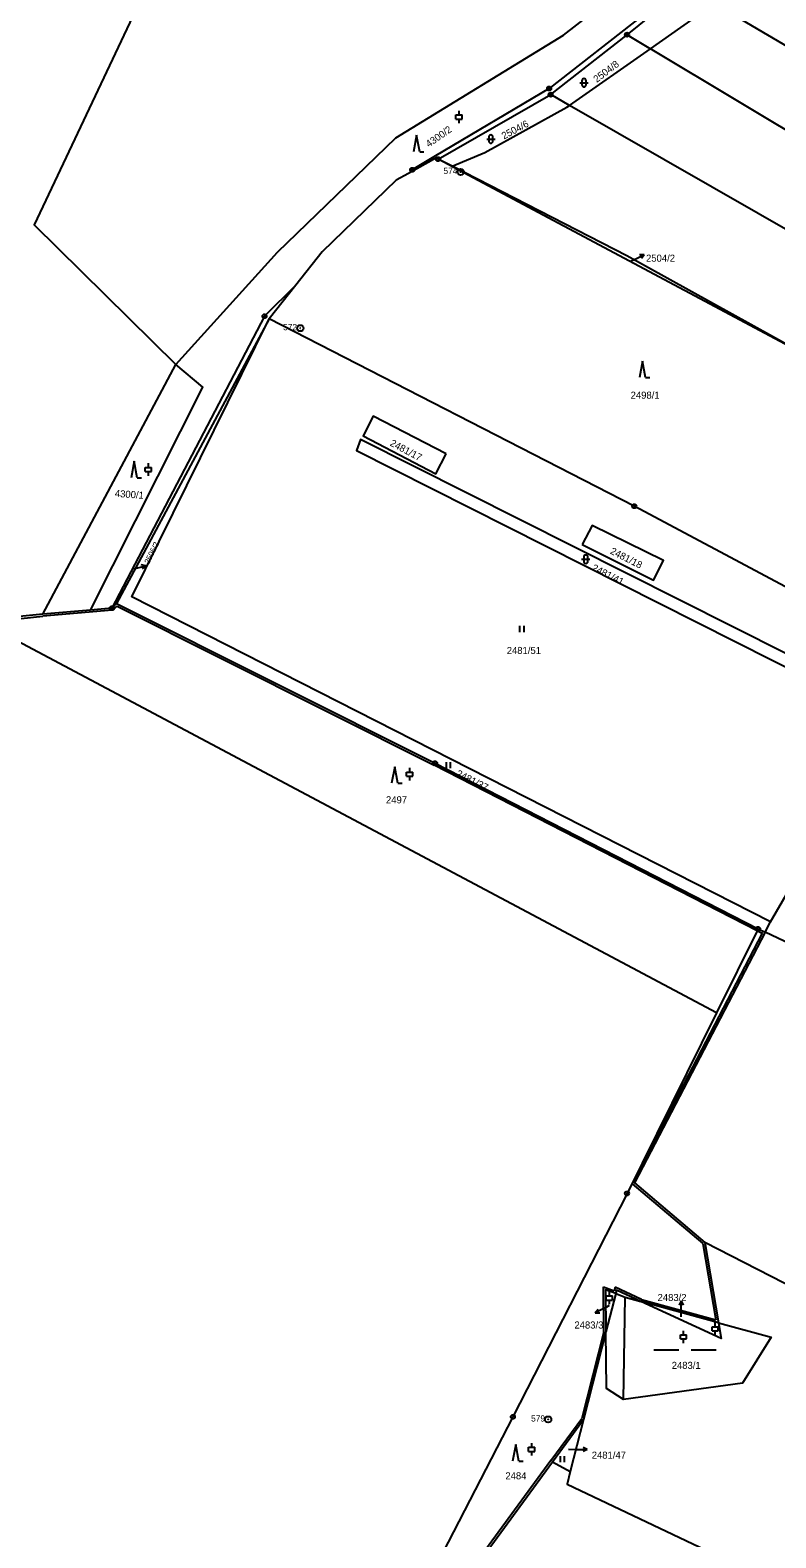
# Model space of a CAD drawing. Extents: x -733394 to -722299, y -1082822 to -1075049.
# Drawn here: x -730072.7 to -729893.7, y -1078691 to -1078328.6 of the extents above; entities that cross this region are included whole.
import ezdxf

# ---------------------------------------------------------------- set-up
doc = ezdxf.new("R2010")
doc.units = 0
for name, color, linetype in [('Hranice parcel', 7, 'Continuous'), ('Parcelní čísla', 7, 'Continuous'), ('Pop  PČ popisy', 7, 'Continuous'), ('Vnitřní kresba', 7, 'Continuous'), ('Značky bodu BP', 7, 'Continuous'), ('Značky kultur', 7, 'Continuous')]:
    doc.layers.add(name, color=color, linetype=linetype)

msp = doc.modelspace()

# ---------------------------------------------------------------- linework, layer by layer
at = {"layer": 'Hranice parcel'}
for p, q in [((-729929.39, -1078329.68), (-729915.19, -1078318.27)), ((-729923.75, -1078333.06), (-729908.36, -1078322.28)), ((-729947.72, -1078344.07), (-729929.39, -1078329.68)), ((-729929.39, -1078329.68), (-729923.75, -1078333.06)), ((-729943.19, -1078346.67), (-729923.75, -1078333.06)), ((-729974.76, -1078359.57), (-729947.72, -1078344.07)), ((-729943.19, -1078346.67), (-729947.72, -1078344.07)), ((-729884.05, -1078407.99), (-729974.76, -1078359.57)), ((-729971.38, -1078361.3), (-729974.76, -1078359.57)), ((-730008.9, -1078389.84), (-730015.3, -1078397.94)), ((-730015.3, -1078397.94), (-730051.96, -1078466.42)), ((-730069.71, -1078468.96), (-730037.72, -1078408.96)), ((-730069.71, -1078468.96), (-730085.03, -1078470.52)), ((-730058.27, -1078467.97), (-730069.71, -1078468.96)), ((-730053.09, -1078467.52), (-730058.27, -1078467.97)), ((-730053.09, -1078467.52), (-730051.96, -1078466.42)), ((-729907.89, -1078564.73), (-730085.03, -1078470.52)), ((-729894.93, -1078542.9), (-729882.9, -1078522.01)), ((-729897.91, -1078544.58), (-729907.89, -1078564.73)), ((-729897.91, -1078544.58), (-729896.22, -1078545.38)), ((-729896.22, -1078545.38), (-729894.93, -1078542.9)), ((-729846.37, -1078569.22), (-729896.22, -1078545.38)), ((-729777.12, -1078688.39), (-729910.75, -1078619.96)), ((-729910.75, -1078619.96), (-729907.46, -1078639.25)), ((-729932.11, -1078632.26), (-729934.46, -1078641.46)), ((-729907.46, -1078639.25), (-729926.05, -1078634.14)), ((-729934.46, -1078641.46), (-729939.83, -1078662.5)), ((-729947.28, -1078672.66), (-729939.83, -1078662.5)), ((-729939.83, -1078662.5), (-729943.02, -1078675)), ((-729998.19, -1078742.14), (-729947.28, -1078672.66)), ((-729947.28, -1078672.66), (-729943.02, -1078675))]:
    msp.add_line(p, q, dxfattribs=at)
for points in [[(-729880.27, -1078279.78), (-730021.48, -1078265.5), (-730044.62, -1078317.87), (-730071.8, -1078375.36), (-730037.72, -1078408.96)], [(-730037.72, -1078408.96), (-730013.31, -1078381.95), (-729984.94, -1078354.49), (-729944.69, -1078329.76), (-729880.27, -1078279.78)], [(-729853.48, -1078279.87), (-729903.46, -1078307.62), (-729948.11, -1078342.62), (-729975.39, -1078358.82), (-729980.98, -1078362.13), (-729981.88, -1078363.02)], [(-729804.06, -1078376.58), (-729820.15, -1078368.42), (-729869.96, -1078344.81), (-729908.36, -1078322.28)], [(-729813.43, -1078394.84), (-729830, -1078385.82), (-729882.18, -1078357.95), (-729923.75, -1078333.06)], [(-729971.38, -1078361.3), (-729963.58, -1078357.99), (-729943.83, -1078347.12), (-729943.19, -1078346.67)], [(-729823.85, -1078415.13), (-729841.02, -1078405.25), (-729943.19, -1078346.67)], [(-729974.76, -1078359.57), (-729975.17, -1078359.29), (-729981.88, -1078363.02)], [(-729981.88, -1078363.02), (-729984.84, -1078364.67), (-730002.59, -1078381.85), (-730008.9, -1078389.84)], [(-729884.05, -1078407.99), (-729929.42, -1078382.82), (-729971.38, -1078361.3)], [(-730008.9, -1078389.84), (-730016.46, -1078397.34), (-730053.09, -1078467.52)], [(-729894.93, -1078542.9), (-730048.31, -1078464.76), (-730015.3, -1078397.94)], [(-729873.13, -1078472.1), (-729927.65, -1078443), (-730015.3, -1078397.94)], [(-730058.27, -1078467.97), (-730031.24, -1078414.42), (-730037.72, -1078408.96)], [(-729972.82, -1078430.44), (-729990.36, -1078421.33), (-729992.73, -1078426.08), (-729975.29, -1078435.2), (-729972.82, -1078430.44)], [(-729865.66, -1078491.28), (-729993.39, -1078426.98), (-729994.35, -1078429.61), (-729867.11, -1078493.86)], [(-729940.17, -1078452.22), (-729923.03, -1078460.8), (-729920.66, -1078456.06), (-729937.78, -1078447.61), (-729940.17, -1078452.22)], [(-730051.96, -1078466.42), (-729975.49, -1078504.77), (-729897.91, -1078544.58)], [(-729896.22, -1078545.38), (-729927.64, -1078605.65), (-729910.75, -1078619.96)], [(-729907.89, -1078564.73), (-729929.39, -1078608.18), (-729956.81, -1078661.87), (-729998.19, -1078742.14)], [(-729932.11, -1078632.26), (-729934.53, -1078631.35), (-729934.46, -1078641.46)], [(-729926.05, -1078634.14), (-729931.9, -1078631.44), (-729932.11, -1078632.26)], [(-729907.46, -1078639.25), (-729906.82, -1078643.03), (-729926.05, -1078634.14)], [(-729907.46, -1078639.25), (-729894.82, -1078642.72), (-729901.67, -1078653.77), (-729930.25, -1078657.71), (-729934.36, -1078655.04), (-729934.46, -1078641.46)], [(-729943.02, -1078675), (-729943.79, -1078678.02), (-729866.08, -1078714.98), (-729853.31, -1078740.8), (-729804.51, -1078777.98), (-729790.84, -1078762.51)]]:
    msp.add_lwpolyline(points, dxfattribs=at)
at = {"layer": 'Pop  PČ popisy'}
for p, q in [((-729928.38, -1078384.06), (-729927.97, -1078383.87)), ((-729927.97, -1078383.87), (-729925.25, -1078382.6)), ((-729925.25, -1078382.6), (-729926.37, -1078382.57)), ((-729925.25, -1078382.6), (-729925.95, -1078383.48)), ((-730047.86, -1078458.07), (-730044.96, -1078457.29)), ((-730044.96, -1078457.29), (-730046.06, -1078457.07)), ((-730044.96, -1078457.29), (-730045.8, -1078458.04)), ((-729934.36, -1078635.49), (-729937.01, -1078636.9)), ((-729937.01, -1078636.9), (-729936.36, -1078635.99)), ((-729933.72, -1078635.15), (-729934.36, -1078635.49)), ((-729916.42, -1078634.01), (-729916.91, -1078635.02)), ((-729916.37, -1078637.01), (-729916.42, -1078634.01)), ((-729916.42, -1078634.01), (-729915.9, -1078635)), ((-729937.01, -1078636.9), (-729935.89, -1078636.87)), ((-729916.36, -1078637.83), (-729916.37, -1078637.01)), ((-729943.47, -1078669.68), (-729941.93, -1078669.7)), ((-729941.93, -1078669.7), (-729938.93, -1078669.75)), ((-729938.93, -1078669.75), (-729939.94, -1078670.24)), ((-729938.93, -1078669.75), (-729939.92, -1078669.23))]:
    msp.add_line(p, q, dxfattribs=at)
at = {"layer": 'Vnitřní kresba'}
for p, q in [((-730084.98, -1078471.02), (-730069.66, -1078469.46)), ((-730053.05, -1078468.02), (-730069.67, -1078469.46)), ((-730053.05, -1078468.02), (-730051.87, -1078467.03)), ((-730051.87, -1078467.03), (-729975.71, -1078505.22)), ((-729898.14, -1078545.02), (-729975.72, -1078505.21)), ((-729928.16, -1078605.88), (-729896.9, -1078545.61)), ((-729898.12, -1078545.03), (-729896.9, -1078545.61)), ((-729928.16, -1078605.88), (-729911.21, -1078620.22)), ((-729911.21, -1078620.22), (-729908.08, -1078638.56)), ((-729935.04, -1078630.62), (-729932.46, -1078631.6)), ((-729934.96, -1078641.4), (-729935.04, -1078630.62)), ((-729932.24, -1078630.73), (-729932.46, -1078631.6)), ((-729925.92, -1078633.66), (-729932.24, -1078630.73)), ((-729932.11, -1078632.26), (-729929.85, -1078633.1)), ((-729930.25, -1078657.71), (-729929.85, -1078633.1)), ((-729929.85, -1078633.1), (-729926.05, -1078634.14)), ((-729925.92, -1078633.66), (-729908.08, -1078638.56)), ((-729934.96, -1078641.4), (-729940.28, -1078662.27)), ((-729947.68, -1078672.36), (-729940.28, -1078662.27)), ((-729947.68, -1078672.36), (-729998.56, -1078741.8))]:
    msp.add_line(p, q, dxfattribs=at)
at = {"layer": 'Značky bodu BP'}
for centre, radius in [((-729929.39, -1078329.68), 0.5), ((-729929.39, -1078329.68), 0.0303), ((-729948.11, -1078342.62), 0.5), ((-729948.11, -1078342.62), 0.0303), ((-729947.72, -1078344.07), 0.5), ((-729947.72, -1078344.07), 0.0303), ((-729974.76, -1078359.57), 0.5), ((-729974.76, -1078359.57), 0.0303), ((-729980.98, -1078362.13), 0.5), ((-729980.98, -1078362.13), 0.0303), ((-729969.37, -1078362.65), 0.75), ((-729969.37, -1078362.65), 0.03), ((-730016.46, -1078397.34), 0.5), ((-730016.46, -1078397.34), 0.0303), ((-730007.88, -1078400.2), 0.75), ((-730007.88, -1078400.2), 0.03), ((-729927.65, -1078443), 0.5), ((-729927.65, -1078443), 0.0303), ((-730053.09, -1078467.52), 0.5), ((-730053.09, -1078467.52), 0.0303), ((-729975.49, -1078504.77), 0.5), ((-729975.49, -1078504.77), 0.0303), ((-729897.91, -1078544.58), 0.5), ((-729897.91, -1078544.58), 0.0303), ((-729929.39, -1078608.18), 0.5), ((-729929.39, -1078608.18), 0.0303), ((-729956.81, -1078661.87), 0.5), ((-729956.81, -1078661.87), 0.0303), ((-729948.33, -1078662.5), 0.75), ((-729948.33, -1078662.5), 0.03)]:
    msp.add_circle(centre, radius, dxfattribs=at)
at = {"layer": 'Značky kultur'}
for p, q in [((-729940.74, -1078341.22), (-729938.74, -1078341.22)), ((-729940.24, -1078340.72), (-729940.24, -1078341.72)), ((-729939.24, -1078341.72), (-729939.24, -1078340.72)), ((-729970.49, -1078348.96), (-729968.99, -1078348.96)), ((-729970.49, -1078349.96), (-729970.49, -1078348.96)), ((-729969.74, -1078348.96), (-729969.74, -1078347.96)), ((-729968.99, -1078349.96), (-729968.99, -1078348.96)), ((-729970.49, -1078349.96), (-729968.99, -1078349.96)), ((-729969.74, -1078350.96), (-729969.74, -1078349.96)), ((-729979.93, -1078353.85), (-729980.68, -1078357.85)), ((-729979.18, -1078357.85), (-729979.93, -1078353.85)), ((-729963.1, -1078354.75), (-729961.1, -1078354.75)), ((-729962.6, -1078354.25), (-729962.6, -1078355.25)), ((-729961.6, -1078355.25), (-729961.6, -1078354.25)), ((-729979.18, -1078357.85), (-729978.18, -1078357.85)), ((-729925.69, -1078408.1), (-729926.44, -1078412.1)), ((-729924.94, -1078412.1), (-729925.69, -1078408.1)), ((-729924.94, -1078412.1), (-729923.94, -1078412.1)), ((-730047.76, -1078432.2), (-730048.51, -1078436.2)), ((-730047.01, -1078436.2), (-730047.76, -1078432.2)), ((-730044.33, -1078433.66), (-730044.33, -1078432.66)), ((-730047.01, -1078436.2), (-730046.01, -1078436.2)), ((-730045.08, -1078433.66), (-730043.58, -1078433.66)), ((-730045.08, -1078434.66), (-730045.08, -1078433.66)), ((-730045.08, -1078434.66), (-730043.58, -1078434.66)), ((-730044.33, -1078435.66), (-730044.33, -1078434.66)), ((-730043.58, -1078434.66), (-730043.58, -1078433.66)), ((-729940.3, -1078455.73), (-729938.3, -1078455.73)), ((-729939.8, -1078455.23), (-729939.8, -1078456.23)), ((-729938.8, -1078456.23), (-729938.8, -1078455.23)), ((-729955.12, -1078473.28), (-729955.12, -1078471.78)), ((-729954.12, -1078473.28), (-729954.12, -1078471.78)), ((-729985.17, -1078505.6), (-729985.92, -1078509.6)), ((-729984.42, -1078509.6), (-729985.17, -1078505.6)), ((-729972.75, -1078506), (-729972.75, -1078504.5)), ((-729971.75, -1078506), (-729971.75, -1078504.5)), ((-729982.32, -1078506.89), (-729980.82, -1078506.89)), ((-729982.32, -1078507.89), (-729982.32, -1078506.89)), ((-729982.32, -1078507.89), (-729980.82, -1078507.89)), ((-729981.57, -1078506.89), (-729981.57, -1078505.89)), ((-729981.57, -1078508.89), (-729981.57, -1078507.89)), ((-729980.82, -1078507.89), (-729980.82, -1078506.89)), ((-729984.42, -1078509.6), (-729983.42, -1078509.6)), ((-729933.63, -1078632.8), (-729933.63, -1078631.8)), ((-729934.38, -1078632.8), (-729932.88, -1078632.8)), ((-729934.38, -1078633.8), (-729934.38, -1078632.8)), ((-729934.38, -1078633.8), (-729932.88, -1078633.8)), ((-729933.63, -1078634.8), (-729933.63, -1078633.8)), ((-729932.88, -1078633.8), (-729932.88, -1078632.8)), ((-729908.23, -1078640.21), (-729908.23, -1078639.21)), ((-729916.59, -1078642.16), (-729915.09, -1078642.16)), ((-729916.59, -1078643.16), (-729916.59, -1078642.16)), ((-729916.59, -1078643.16), (-729915.09, -1078643.16)), ((-729915.84, -1078642.16), (-729915.84, -1078641.16)), ((-729915.84, -1078644.16), (-729915.84, -1078643.16)), ((-729915.09, -1078643.16), (-729915.09, -1078642.16)), ((-729908.98, -1078640.21), (-729907.48, -1078640.21)), ((-729908.98, -1078641.21), (-729908.98, -1078640.21)), ((-729908.98, -1078641.21), (-729907.48, -1078641.21)), ((-729908.23, -1078642.21), (-729908.23, -1078641.21)), ((-729907.48, -1078641.21), (-729907.48, -1078640.21)), ((-729922.99, -1078645.77), (-729916.99, -1078645.77)), ((-729913.99, -1078645.77), (-729907.99, -1078645.77)), ((-729956.11, -1078668.52), (-729956.86, -1078672.52)), ((-729955.36, -1078672.52), (-729956.11, -1078668.52)), ((-729952.28, -1078669.18), (-729952.28, -1078668.18)), ((-729953.03, -1078669.18), (-729951.53, -1078669.18)), ((-729953.03, -1078670.18), (-729953.03, -1078669.18)), ((-729953.03, -1078670.18), (-729951.53, -1078670.18)), ((-729952.28, -1078671.18), (-729952.28, -1078670.18)), ((-729951.53, -1078670.18), (-729951.53, -1078669.18)), ((-729945.41, -1078672.8), (-729945.41, -1078671.3)), ((-729944.41, -1078672.8), (-729944.41, -1078671.3)), ((-729955.36, -1078672.52), (-729954.36, -1078672.52))]:
    msp.add_line(p, q, dxfattribs=at)
for centre, start, end in [((-729939.74, -1078340.72), 0, 180), ((-729939.74, -1078341.72), 180, 359.9879), ((-729962.1, -1078354.25), 0, 180), ((-729962.1, -1078355.25), 180, 359.9879), ((-729939.3, -1078455.23), 0, 180), ((-729939.3, -1078456.23), 180, 359.9879)]:
    msp.add_arc(centre, 0.5, start, end, dxfattribs=at)

# ---------------------------------------------------------------- texts
at = {"layer": 'Parcelní čísla'}
for s, height, rotation, p in [('2504/8', 1.7, 37, (-729936.68, -1078341.27)), ('4300/2', 1.7, 35, (-729976.99, -1078356.82)), ('2504/6', 1.7, 28, (-729958.96, -1078354.88)), ('2481/17', 1.7, 332, (-729986.48, -1078428.34)), ('4300/1', 1.7, 356, (-730052.44, -1078440.75)), ('2506/2', 1.36, 64, (-730044.17, -1078457.01)), ('2481/18', 1.7, 333, (-729933.6, -1078454.32)), ('2481/41', 1.7, 333, (-729938.02, -1078458.33)), ('2481/37', 1.7, 333, (-729970.6, -1078507.78))]:
    msp.add_text(s, height=height, rotation=rotation, dxfattribs=at).set_placement(p)
for s, p in [('2504/2', (-729924.83, -1078384.23)), ('2498/1', (-729928.53, -1078417.16)), ('2481/51', (-729958.28, -1078478.52)), ('2497', (-729987.28, -1078514.41)), ('2483/2', (-729922.06, -1078634.03)), ('2483/3', (-729942.03, -1078640.65)), ('2483/1', (-729918.66, -1078650.35)), ('2481/47', (-729937.87, -1078671.93)), ('2484', (-729958.61, -1078676.89))]:
    msp.add_text(s, height=1.7, dxfattribs=at).set_placement(p)
at = {"layer": 'Značky bodu BP'}
for s, p in [('574', (-729973.47, -1078363.15)), ('572', (-730011.98, -1078400.7)), ('579', (-729952.43, -1078663))]:
    msp.add_text(s, height=1.5, dxfattribs=at).set_placement(p)

doc.saveas('drawing.dxf')
